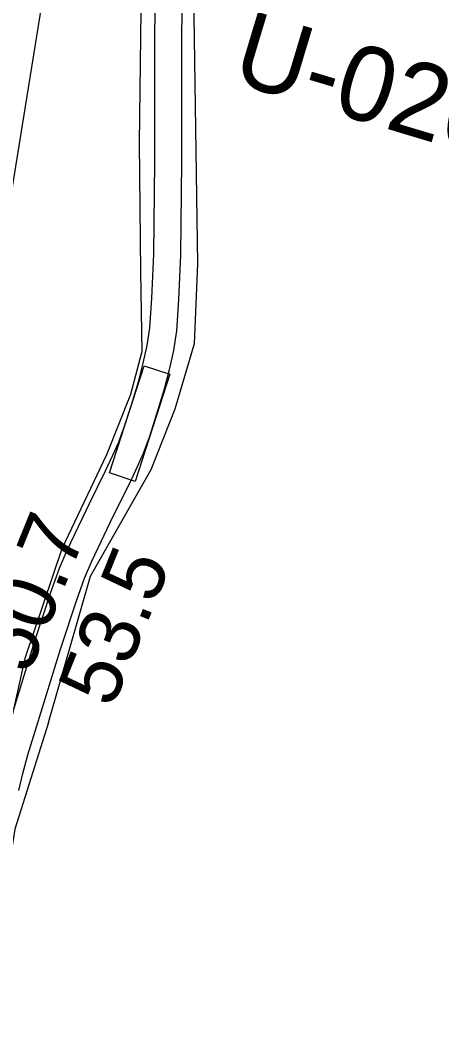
# Model space of a CAD drawing. Extents: x 3172297 to 3210190, y 958463 to 983887.
# Drawn here: x 3201123 to 3201592, y 970848 to 971968 of the extents above; entities that cross this region are included whole.
import ezdxf

# ---------------------------------------------------------------- set-up
doc = ezdxf.new("R2010")
doc.units = 0
for name, color, linetype in [('V-RIVR-RANG', 7, 'Continuous'), ('V-RIVR-RANG-IDEN', 7, 'Continuous'), ('V-ROAD-CNTR', 7, 'Continuous'), ('V-TOPO-MINR', 7, 'Continuous'), ('V-TOPO-SHOR', 7, 'Continuous')]:
    doc.layers.add(name, color=color, linetype=linetype)

msp = doc.modelspace()

# ---------------------------------------------------------------- linework, layer by layer
at = {"layer": 'V-ROAD-CNTR'}
for points in [[(3201113.1, 971193.3), (3201139.6, 971278.8), (3201157.5, 971332.7), (3201166.8, 971359.4), (3201175.6, 971379.7), (3201200.1, 971431.4), (3201218.2, 971467.7), (3201226.2, 971485), (3201232.4, 971498.8), (3201238.9, 971516.1), (3201246.6, 971539.9), (3201254.7, 971566.7), (3201259.9, 971587.2), (3201264.3, 971606.9), (3201267.2, 971626.6), (3201269.5, 971659.7), (3201271.8, 971708.6), (3201273, 971811.1), (3201272.7, 971919.1), (3201272.9, 971957.5), (3201274, 971997.4)], [(3201121.8, 971112.7), (3201126.4, 971131.4), (3201131.6, 971152), (3201141.8, 971184.4), (3201168.2, 971269.7), (3201185.9, 971323.1), (3201194.7, 971348.4), (3201202.9, 971367.3), (3201227.1, 971418.2), (3201245.3, 971454.6), (3201253.5, 971472.5), (3201260.2, 971487.4), (3201267.2, 971506.2), (3201275.2, 971530.9), (3201283.7, 971558.7), (3201289, 971580.3), (3201293.8, 971601.3), (3201297.1, 971623.4), (3201299.4, 971658), (3201301.8, 971707.7), (3201303, 971811), (3201302.7, 971919), (3201302.9, 971957), (3201304, 971995.8)]]:
    msp.add_lwpolyline(points, dxfattribs=at)
msp.add_lwpolyline([(3201222.4, 971465.3), (3201260.9, 971584.2), (3201289.5, 971575), (3201251, 971456)], close=True, dxfattribs=at)
at = {"layer": 'V-TOPO-MINR'}
msp.add_lwpolyline([(3200931.6, 970838), (3200957.8, 970926.2), (3200981.1, 971015.1), (3201000.3, 971104.9), (3201016.8, 971195.5), (3201044.6, 971371.2), (3201045.2, 971374.4), (3201045.8, 971377.5), (3201046.5, 971380.5), (3201047.5, 971384.3), (3201048.2, 971387), (3201049, 971389.7), (3201049.8, 971392.4), (3201050.5, 971395.1), (3201051.3, 971397.8), (3201052.1, 971400.5), (3201052.9, 971403.2), (3201053.7, 971405.9), (3201283.4, 972831.3)], dxfattribs=at)
at = {"layer": 'V-TOPO-SHOR'}
for points in [[(3201154.7, 971188.1), (3201201.2, 971350.8), (3201268.7, 971469.3), (3201295.4, 971536.5), (3201316.9, 971609), (3201320.6, 971697.5), (3201316, 971998.4), (3201339.5, 972168.3), (3201355.5, 972216.1), (3201391.1, 972286.8), (3201476.4, 972422.9), (3201634.6, 972695.1), (3201714.7, 972861.3), (3201737.8, 972907.3), (3201746.7, 972917.9), (3201752, 972921.4), (3201769, 972918)], [(3201544.2, 972640.5), (3201483.7, 972523.8), (3201423.3, 972428.3), (3201370, 972338.2), (3201314.9, 972235.7), (3201288.1, 972159.6), (3201279.2, 972133.1), (3201257.7, 972009.2), (3201255.5, 971832.2), (3201256.9, 971688.8), (3201258.4, 971600.3), (3201245.9, 971552.5), (3201219.2, 971485.3), (3201169.4, 971381), (3201128.4, 971259), (3201092.6, 971099.7)], [(3201154.7, 971188.1), (3201117.3, 971069.6), (3201070.5, 970777.6), (3201068.7, 970744), (3201086.3, 970729.8), (3201107.5, 970720.9), (3201155.3, 970711.9), (3201174.8, 970706.6), (3201194.3, 970710.1), (3201224.4, 970720.6), (3201245.7, 970734.7), (3201286.4, 970754.1), (3201321.8, 970761.1), (3201344.9, 970761), (3201387.3, 970759.1), (3201458.1, 970750.1), (3201474, 970748.3), (3201536, 970741.1), (3201583.8, 970735.6)]]:
    msp.add_lwpolyline(points, dxfattribs=at)

# ---------------------------------------------------------------- texts
at = {"layer": 'V-RIVR-RANG'}
for s, p in [('50.7', (3201132.7, 971239.9)), ('53.5', (3201225.5, 971202.5))]:
    msp.add_text(s, height=67, rotation=67.9083, dxfattribs=at).set_placement(p)
at = {"layer": 'V-RIVR-RANG-IDEN'}
msp.add_text('U-020', height=83, rotation=343.2531, dxfattribs=at).set_placement((3201355.3, 971900.5))

doc.saveas('drawing.dxf')
